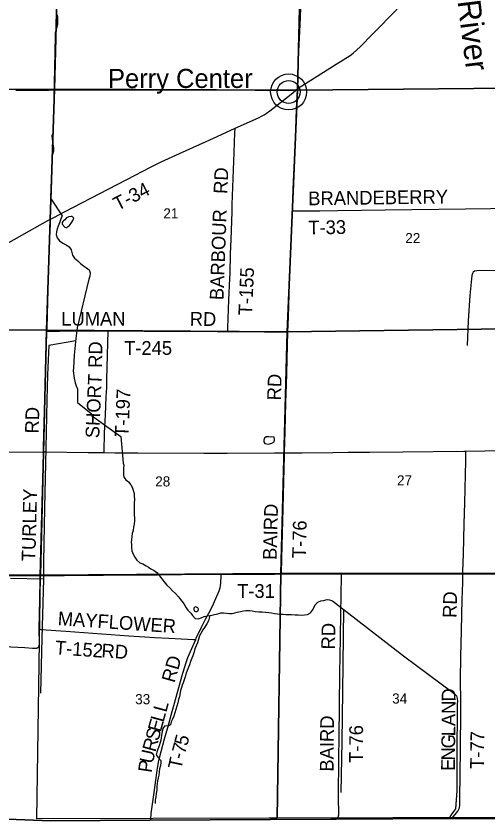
# Model space of a CAD drawing. Extents: x 1443599 to 1910620, y 1028088 to 1361369.
# Drawn here: x 1693235 to 1703544, y 1154808 to 1172379 of the extents above; entities that cross this region are included whole.
import ezdxf

# ---------------------------------------------------------------- set-up
doc = ezdxf.new("R2010")
doc.units = 0
for name, color, linetype in [('GM_X_Adjacent_County', 7, 'Continuous'), ('GM_X_County', 7, 'Continuous'), ('GM_X_County_Road', 7, 'Continuous'), ('GM_X_Major_River_Text', 7, 'Continuous'), ('GM_X_Minor_Lake', 7, 'Continuous'), ('GM_X_Minor_River', 7, 'Continuous'), ('GM_X_Section', 7, 'Continuous'), ('GM_X_Section_Text', 7, 'Continuous'), ('GM_X_Township', 7, 'Continuous'), ('GM_X_Township_Road', 7, 'Continuous'), ('GM_X_Township_Road_Text', 7, 'Continuous'), ('GM_X_Unincorporated', 7, 'Continuous'), ('GM_X_Unincorporated_Location', 7, 'Continuous'), ('GM_X_Unincorporated_Text', 7, 'Continuous')]:
    doc.layers.add(name, color=color, linetype=linetype)

msp = doc.modelspace()

# ---------------------------------------------------------------- linework, layer by layer
at = {"layer": 'GM_X_Adjacent_County'}
msp.add_lwpolyline([(1681204, 1155095), (1683083, 1155019), (1683283, 1155017), (1684123, 1155008), (1686367, 1154971), (1687303, 1154948), (1687820, 1154935), (1689703, 1154870), (1690915, 1154906), (1692192, 1154867), (1692309, 1154864), (1693049, 1154849), (1693997, 1154808), (1696156, 1154821), (1700115, 1154846), (1700231, 1154847), (1702710, 1154857), (1708543, 1154856)], dxfattribs=at)
at = {"layer": 'GM_X_County'}
msp.add_lwpolyline([(1708543, 1154856), (1702710, 1154857), (1700231, 1154847), (1700115, 1154846), (1696156, 1154821), (1693997, 1154808), (1693049, 1154849), (1692309, 1154864), (1692192, 1154867), (1690915, 1154906), (1689703, 1154870), (1687820, 1154935), (1687303, 1154948), (1686367, 1154971), (1684123, 1155008), (1683283, 1155017), (1683083, 1155019), (1681204, 1155095)], dxfattribs=at)
at = {"layer": 'GM_X_County_Road'}
for points in [[(1699099, 1162844), (1699175, 1162844), (1699486, 1162845), (1700159, 1162851), (1700488, 1162855), (1700963, 1162860), (1701686, 1162867), (1703015, 1162882), (1703062, 1162883)], [(1703062, 1162883), (1703475, 1162887), (1704377, 1162895), (1704706, 1162893), (1704968, 1162893), (1705904, 1162885), (1706806, 1162880), (1707282, 1162877), (1707742, 1162878), (1708628, 1162873), (1709810, 1162866), (1710023, 1162863), (1710538, 1162863)], [(1691195, 1162851), (1691657, 1162851), (1692741, 1162856), (1693020, 1162857), (1693834, 1162862)], [(1693834, 1162862), (1693873, 1162862), (1694809, 1162851), (1695161, 1162848)], [(1695161, 1162848), (1695400, 1162846), (1695892, 1162842), (1697336, 1162839), (1697845, 1162840), (1698879, 1162843), (1699099, 1162844)]]:
    msp.add_lwpolyline(points, dxfattribs=at)
at = {"layer": 'GM_X_Minor_Lake'}
for p, q in [((1694299, 1167933), (1694272, 1167912)), ((1698785, 1163184), (1698758, 1163190)), ((1697142, 1159475), (1697122, 1159449))]:
    msp.add_line(p, q, dxfattribs=at)
for points in [[(1694272, 1167912), (1694254, 1167896), (1694243, 1167870), (1694242, 1167834), (1694297, 1167773), (1694335, 1167758), (1694359, 1167776), (1694400, 1167805), (1694452, 1167882), (1694474, 1167913), (1694499, 1167967), (1694458, 1168002), (1694438, 1168002), (1694390, 1167995), (1694336, 1167973), (1694299, 1167933)], [(1698758, 1163190), (1698702, 1163194), (1698663, 1163164), (1698650, 1163123), (1698645, 1163081), (1698672, 1163044), (1698740, 1163034), (1698823, 1163057), (1698877, 1163087), (1698882, 1163137), (1698873, 1163186), (1698814, 1163191), (1698785, 1163184)], [(1697122, 1159449), (1697121, 1159427), (1697129, 1159395), (1697154, 1159382), (1697186, 1159376), (1697215, 1159393), (1697223, 1159429), (1697208, 1159459), (1697166, 1159478), (1697142, 1159475)]]:
    msp.add_lwpolyline(points, dxfattribs=at)
at = {"layer": 'GM_X_Minor_River'}
for points in [[(1694122, 1172411), (1694137, 1172360), (1694141, 1172296), (1694138, 1172242), (1694137, 1172192), (1694126, 1172140), (1694106, 1172074), (1694091, 1172007), (1694092, 1171938)], [(1694092, 1171938), (1694049, 1169871), (1694041, 1169815), (1694019, 1169775), (1694021, 1169693), (1694039, 1169591), (1694053, 1169506), (1694051, 1169430), (1694023, 1169334), (1694019, 1169228), (1693985, 1168405), (1694240, 1168020), (1694232, 1168001)], [(1694232, 1168001), (1694203, 1167933), (1694181, 1167866), (1694156, 1167796), (1694130, 1167733), (1694117, 1167669), (1694114, 1167609), (1694130, 1167538), (1694183, 1167469), (1694256, 1167421), (1694329, 1167384), (1694396, 1167344), (1694438, 1167275), (1694451, 1167215), (1694470, 1167158), (1694512, 1167093), (1694581, 1167039), (1694646, 1166976), (1694707, 1166926), (1694772, 1166883), (1694835, 1166841), (1694857, 1166773), (1694844, 1166699), (1694824, 1166633)], [(1705152, 1167130), (1705087, 1167023), (1705034, 1166968), (1704977, 1166929), (1704911, 1166890), (1704860, 1166863), (1704775, 1166841), (1704675, 1166835), (1704573, 1166836), (1703305, 1166814), (1703251, 1166807), (1703222, 1166787), (1703204, 1166760), (1703191, 1166712), (1703149, 1166280), (1703115, 1165724), (1703091, 1165189)], [(1694824, 1166633), (1694571, 1165575), (1694544, 1165341), (1694504, 1164973), (1694492, 1164699), (1694479, 1164637), (1694501, 1164472), (1694529, 1164369), (1694548, 1164305), (1694576, 1164240), (1694576, 1163943), (1694878, 1163700), (1694886, 1163658), (1695527, 1163197), (1695573, 1162621)], [(1694539, 1165292), (1693953, 1165185), (1693921, 1164547), (1693907, 1163992), (1693884, 1162943), (1693857, 1161637), (1693836, 1160469), (1693831, 1160085), (1693799, 1158799), (1693771, 1157593)], [(1695573, 1162621), (1695586, 1162571), (1695585, 1162509), (1695585, 1162431), (1695585, 1162352), (1695594, 1162302), (1695635, 1162251), (1695688, 1162210), (1695740, 1162145), (1695769, 1162094), (1695796, 1162029), (1695812, 1161955), (1695815, 1161905), (1695821, 1161824), (1695818, 1161744), (1695818, 1161668), (1695816, 1161552), (1695818, 1161484), (1695823, 1161430), (1695824, 1161367), (1695814, 1161287), (1695802, 1161224), (1695791, 1161150), (1695775, 1161082), (1695762, 1161016), (1695754, 1160944), (1695753, 1160894), (1695756, 1160842), (1695757, 1160776), (1695767, 1160707), (1695791, 1160633), (1695830, 1160568), (1695873, 1160497), (1695941, 1160443), (1696005, 1160418), (1696074, 1160380), (1696125, 1160347), (1696180, 1160312), (1696250, 1160278), (1696313, 1160231), (1696367, 1160159), (1696422, 1160094), (1696470, 1160027), (1696527, 1159957), (1696593, 1159894), (1696656, 1159834), (1696715, 1159769), (1696787, 1159699), (1696830, 1159642), (1696884, 1159567), (1696923, 1159514), (1696952, 1159463), (1696987, 1159410), (1697055, 1159341), (1697092, 1159290), (1697147, 1159230), (1697211, 1159217), (1697277, 1159239), (1697344, 1159272), (1697416, 1159288), (1697466, 1159291), (1697519, 1159302), (1697573, 1159317), (1697643, 1159332), (1697712, 1159348), (1697766, 1159347), (1697831, 1159343), (1697899, 1159336), (1697959, 1159339), (1698014, 1159349), (1698068, 1159362), (1698140, 1159379), (1698205, 1159391), (1698257, 1159398), (1698333, 1159401), (1698393, 1159397), (1698462, 1159378), (1698538, 1159374), (1698610, 1159370), (1698682, 1159363), (1698756, 1159355), (1698816, 1159348), (1698881, 1159338), (1699009, 1159324), (1699067, 1159320), (1699131, 1159317), (1699185, 1159314), (1699253, 1159312), (1699331, 1159308), (1699401, 1159305), (1699465, 1159303), (1699535, 1159304), (1699603, 1159312), (1699670, 1159349), (1699713, 1159408), (1699738, 1159460), (1699766, 1159523), (1699829, 1159580), (1699895, 1159611), (1699952, 1159621), (1700030, 1159638)], [(1693831, 1160085), (1693115, 1160099)], [(1700030, 1159638), (1700082, 1159637), (1700149, 1159609), (1700212, 1159560)], [(1700212, 1159560), (1701700, 1158415), (1702774, 1157613), (1702819, 1157576), (1702855, 1157539), (1702873, 1157483), (1702878, 1157425), (1702875, 1157367), (1702864, 1156154), (1702861, 1155467), (1702833, 1155073), (1702792, 1155016), (1702753, 1154962), (1702723, 1154915), (1702703, 1154885), (1702688, 1154857)], [(1700385, 1159427), (1700370, 1157632), (1700351, 1156542), (1700332, 1155425)], [(1697466, 1159291), (1697442, 1159176), (1697402, 1159108), (1697353, 1159033), (1697318, 1158980), (1697272, 1158899), (1697239, 1158846), (1697199, 1158698), (1697172, 1158627), (1697144, 1158561), (1697123, 1158501), (1697095, 1158414), (1697078, 1158358), (1697048, 1158287), (1697021, 1158215), (1697002, 1158161), (1696972, 1158092), (1696946, 1158014), (1696927, 1157951), (1696904, 1157885), (1696884, 1157823), (1696867, 1157772), (1696852, 1157718), (1696831, 1157654), (1696818, 1157602), (1696802, 1157524), (1696786, 1157457), (1696769, 1157387), (1696745, 1157313), (1696726, 1157238), (1696704, 1157168), (1696679, 1157098), (1696649, 1157031), (1696626, 1156969), (1696606, 1156905), (1696548, 1156873), (1696484, 1156882), (1696439, 1156823), (1696427, 1156751), (1696415, 1156677), (1696406, 1156623), (1696395, 1156571), (1696382, 1156516), (1696358, 1156446), (1696333, 1156374), (1696309, 1156307), (1696294, 1156247), (1696333, 1156196), (1696395, 1156126), (1696398, 1156074), (1696387, 1156016), (1696370, 1155947), (1696360, 1155877), (1696351, 1155809), (1696337, 1155745), (1696324, 1155679), (1696315, 1155625), (1696311, 1155553), (1696307, 1155477), (1696296, 1155409), (1696286, 1155335), (1696275, 1155261), (1696273, 1155191)]]:
    msp.add_lwpolyline(points, dxfattribs=at)
at = {"layer": 'GM_X_Section'}
for points in [[(1688941, 1175979), (1694213, 1176083), (1694075, 1170786), (1688786, 1170761)], [(1694213, 1176083), (1699518, 1176128), (1699380, 1170764), (1694075, 1170786)], [(1699518, 1176128), (1704832, 1176122), (1704779, 1170814), (1699380, 1170764)], [(1688786, 1170761), (1694075, 1170786), (1693900, 1165524), (1688589, 1165537)], [(1694075, 1170786), (1699380, 1170764), (1699158, 1165488), (1693900, 1165524)], [(1699380, 1170764), (1704779, 1170814), (1704456, 1165556), (1699158, 1165488)], [(1688589, 1165537), (1693900, 1165524), (1693769, 1160176), (1688492, 1160184)], [(1693900, 1165524), (1699158, 1165488), (1699017, 1160208), (1693769, 1160176)], [(1699158, 1165488), (1704456, 1165556), (1704335, 1160217), (1699017, 1160208)], [(1693769, 1160176), (1699017, 1160208), (1698936, 1154869), (1698754, 1154869), (1693692, 1154856)], [(1699017, 1160208), (1704335, 1160217), (1704212, 1154882), (1703987, 1154882), (1698936, 1154869)]]:
    msp.add_lwpolyline(points, close=True, dxfattribs=at)
at = {"layer": 'GM_X_Township'}
msp.add_lwpolyline([(1708543, 1154856), (1702710, 1154857), (1700231, 1154847), (1700115, 1154846), (1696156, 1154821), (1693997, 1154808), (1693049, 1154849)], dxfattribs=at)
at = {"layer": 'GM_X_Township_Road'}
for points in [[(1699383, 1170786), (1699393, 1171076), (1699416, 1171617), (1699439, 1172191), (1699476, 1173110), (1699487, 1173433)], [(1699383, 1170786), (1699403, 1170806), (1699419, 1170819), (1699439, 1170835), (1699475, 1170860), (1700227, 1171328), (1700533, 1171520), (1700600, 1171569), (1700675, 1171632), (1700758, 1171712), (1701023, 1171981), (1701563, 1172532)], [(1693227, 1170761), (1693440, 1170762), (1693949, 1170765), (1694212, 1170767), (1694458, 1170770), (1694688, 1170771), (1694967, 1170772), (1695771, 1170771), (1696854, 1170769), (1697560, 1170765), (1697921, 1170766), (1698462, 1170764), (1698708, 1170764), (1698889, 1170763), (1699168, 1170763), (1699299, 1170765), (1699322, 1170766), (1699332, 1170767), (1699341, 1170768), (1699350, 1170771), (1699358, 1170774), (1699383, 1170786)], [(1698020, 1169930), (1698528, 1170161), (1698614, 1170202), (1698657, 1170224), (1698700, 1170253), (1698780, 1170311), (1699244, 1170677), (1699342, 1170754), (1699383, 1170786)], [(1699272, 1168125), (1699292, 1168599), (1699337, 1169698), (1699365, 1170338), (1699383, 1170786)], [(1693985, 1167943), (1694058, 1167983), (1694292, 1168102), (1695834, 1168906), (1696170, 1169079), (1696405, 1169196), (1696807, 1169382), (1697390, 1169644), (1697629, 1169753), (1698020, 1169930)], [(1697905, 1166647), (1697909, 1166760), (1697920, 1167186), (1697932, 1167498), (1697953, 1168104), (1697958, 1168268), (1697972, 1168645), (1698003, 1169399), (1698018, 1169841), (1698019, 1169921), (1698020, 1169930)], [(1699272, 1168125), (1699312, 1168126), (1699870, 1168130), (1700264, 1168135), (1701299, 1168150), (1703056, 1168174), (1704156, 1168189), (1704451, 1168191), (1705190, 1168187), (1705896, 1168183), (1706208, 1168181), (1706586, 1168182), (1707243, 1168177), (1707735, 1168175), (1708013, 1168176)], [(1699175, 1165479), (1699184, 1165810), (1699210, 1166548), (1699237, 1167205), (1699259, 1167828), (1699272, 1168125)], [(1691296, 1166570), (1691299, 1166570), (1691320, 1166575), (1691368, 1166587), (1691446, 1166615), (1691870, 1166791), (1692066, 1166877), (1692169, 1166928), (1692399, 1167055), (1693529, 1167691), (1693929, 1167913), (1693985, 1167943)], [(1693910, 1165501), (1693912, 1165564), (1693929, 1166138), (1693952, 1166909), (1693965, 1167303), (1693974, 1167565), (1693984, 1167828), (1693985, 1167910), (1693985, 1167943)], [(1697866, 1165492), (1697862, 1165511), (1697859, 1165528), (1697858, 1165546), (1697858, 1165575), (1697885, 1166186), (1697905, 1166647)], [(1693834, 1162862), (1693837, 1162971), (1693865, 1164005), (1693901, 1165170), (1693910, 1165501)], [(1693910, 1165501), (1693939, 1165501), (1694185, 1165502), (1694497, 1165505), (1694529, 1165505), (1694598, 1165506), (1695174, 1165510), (1695244, 1165510)], [(1695161, 1162848), (1695161, 1162880), (1695168, 1163275), (1695187, 1163670), (1695207, 1164063), (1695215, 1164272), (1695219, 1164447), (1695244, 1165510)], [(1695244, 1165510), (1695510, 1165507), (1696036, 1165503), (1696857, 1165502), (1697133, 1165499)], [(1697133, 1165499), (1697629, 1165494), (1697866, 1165492)], [(1697866, 1165492), (1698054, 1165493), (1698301, 1165494), (1698664, 1165488), (1698944, 1165482), (1699141, 1165480), (1699175, 1165479)], [(1699099, 1162844), (1699113, 1163316), (1699129, 1163940), (1699142, 1164333), (1699149, 1164579), (1699166, 1165187), (1699175, 1165479)], [(1702998, 1160203), (1702999, 1160243), (1703011, 1160636), (1703027, 1161292), (1703038, 1161751), (1703061, 1162669), (1703062, 1162849), (1703062, 1162883)], [(1693764, 1160161), (1693805, 1161774), (1693831, 1162758), (1693834, 1162862)], [(1699033, 1160200), (1699034, 1160218), (1699040, 1160542), (1699069, 1161626), (1699084, 1162216), (1699097, 1162775), (1699099, 1162844)], [(1685273, 1160233), (1685359, 1160233), (1685556, 1160229), (1685753, 1160227), (1686016, 1160223), (1686475, 1160220), (1686689, 1160217), (1686968, 1160213), (1687345, 1160205), (1688232, 1160194), (1688511, 1160191), (1689118, 1160186), (1689299, 1160183), (1689594, 1160178), (1690284, 1160172), (1690776, 1160169), (1691285, 1160163), (1691859, 1160162), (1692155, 1160161), (1692877, 1160161), (1693238, 1160163), (1693747, 1160161), (1693764, 1160161)], [(1693743, 1158991), (1693743, 1159000), (1693754, 1159640), (1693762, 1160083), (1693764, 1160161)], [(1693764, 1160161), (1694289, 1160166), (1695143, 1160171), (1695881, 1160178), (1696111, 1160181), (1696325, 1160183), (1696620, 1160184), (1696850, 1160188), (1697638, 1160193), (1697719, 1160193)], [(1697159, 1158765), (1697173, 1158798), (1697285, 1159035), (1697372, 1159211), (1697443, 1159340), (1697498, 1159441), (1697547, 1159545), (1697671, 1159832), (1697692, 1159894), (1697703, 1159943), (1697711, 1160008), (1697718, 1160156), (1697719, 1160193)], [(1697719, 1160193), (1698163, 1160196), (1698344, 1160196), (1698557, 1160198), (1698885, 1160198), (1699033, 1160200)], [(1699033, 1160200), (1699066, 1160200), (1699230, 1160200), (1699575, 1160199), (1700002, 1160199), (1700281, 1160199), (1700347, 1160199)], [(1700235, 1154870), (1700244, 1154873), (1700251, 1154876), (1700260, 1154881), (1700268, 1154889), (1700273, 1154899), (1700278, 1154910), (1700280, 1154918), (1700282, 1154926), (1700283, 1154935), (1700284, 1154949), (1700285, 1154968), (1700280, 1155312), (1700286, 1156197), (1700292, 1156624), (1700305, 1158033), (1700320, 1158787), (1700332, 1159361), (1700339, 1159705), (1700347, 1160188), (1700347, 1160199)], [(1700347, 1160199), (1700379, 1160199), (1700691, 1160202), (1700789, 1160203), (1700855, 1160203), (1700953, 1160201), (1701035, 1160200), (1701511, 1160201), (1701856, 1160201), (1702332, 1160201), (1702611, 1160201), (1702759, 1160202), (1702998, 1160203)], [(1702747, 1154856), (1702753, 1154863), (1702857, 1154983), (1702887, 1155023), (1702903, 1155051), (1702916, 1155076), (1702921, 1155093), (1702925, 1155110), (1702929, 1155136), (1702930, 1155161), (1702933, 1155309), (1702936, 1155817), (1702942, 1156391), (1702955, 1157194), (1702955, 1157407), (1702950, 1157583), (1702946, 1157719), (1702948, 1157877), (1702954, 1158407), (1702963, 1158948), (1702975, 1159325), (1702983, 1159637), (1702993, 1160014), (1702998, 1160203)], [(1702998, 1160203), (1703103, 1160203), (1703432, 1160205), (1703760, 1160204), (1704400, 1160206), (1704975, 1160210), (1706009, 1160218), (1706534, 1160218), (1707125, 1160218), (1708225, 1160220), (1708865, 1160225), (1709292, 1160226), (1709866, 1160222), (1710704, 1160219), (1711229, 1160216), (1711557, 1160215), (1711689, 1160213), (1711801, 1160213)], [(1692495, 1158640), (1693429, 1158593), (1693593, 1158581), (1693659, 1158576), (1693667, 1158575), (1693675, 1158576), (1693683, 1158577), (1693691, 1158579), (1693699, 1158583), (1693706, 1158586), (1693714, 1158591), (1693719, 1158596), (1693724, 1158602), (1693730, 1158610), (1693735, 1158619), (1693738, 1158629), (1693741, 1158639), (1693744, 1158672), (1693743, 1158991)], [(1693743, 1158991), (1693783, 1158988), (1694324, 1158947), (1695701, 1158851), (1696045, 1158828), (1696258, 1158814), (1696570, 1158795), (1696981, 1158775), (1697112, 1158768), (1697159, 1158765)], [(1696178, 1154847), (1696189, 1154968), (1696247, 1155374), (1696321, 1155910), (1696348, 1156088), (1696369, 1156184), (1696480, 1156596), (1696549, 1156849), (1696642, 1157198), (1696881, 1158034), (1696956, 1158285), (1696990, 1158377), (1697159, 1158765)], [(1700138, 1154869), (1700149, 1154870), (1700227, 1154870), (1700235, 1154870)]]:
    msp.add_lwpolyline(points, dxfattribs=at)
at = {"layer": 'GM_X_Unincorporated'}
for radius in [393, 249]:
    msp.add_circle((1699190, 1170723), radius, dxfattribs=at)
at = {"layer": 'GM_X_Unincorporated_Location'}
msp.add_line((1699190, 1170723), (1699190, 1170723), dxfattribs=at)

# ---------------------------------------------------------------- texts
at = {"layer": 'GM_X_Major_River_Text'}
msp.add_text('River', height=500.3, rotation=277.1126, dxfattribs=at).set_placement((1702878, 1172707))
at = {"layer": 'GM_X_Section_Text'}
for s, p in [('21', (1696453, 1167961)), ('22', (1701738, 1167422)), ('27', (1701557, 1162132)), ('28', (1696275, 1162110)), ('33', (1695837, 1157355)), ('34', (1701452, 1157369))]:
    msp.add_text(s, height=221, rotation=0, dxfattribs=at).set_placement(p)
at = {"layer": 'GM_X_Township_Road_Text'}
for s, rotation, p in [('RD', 87.5314, (1697849, 1168492)), ('T-34', 27.1984, (1695455, 1168121)), ('BRANDEBERRY', 0.7392, (1699620, 1168248)), ('BARBOUR', 87.8846, (1697765, 1166174)), ('T-33', 1.0617, (1699622, 1167610)), ('T-155', 87.4615, (1698390, 1165841)), ('LUMAN', 0, (1694222, 1165622)), ('RD', 359.0187, (1697027, 1165622)), ('RD', 89.0109, (1695112, 1164696)), ('T-245', 0, (1695595, 1164983)), ('SHORT', 87.4835, (1695050, 1163158)), ('RD', 88.0243, (1699019, 1163985)), ('T-197', 87.5229, (1695689, 1163187)), ('RD', 88.5193, (1693730, 1163263)), ('TURLEY', 88.6071, (1693656, 1160473)), ('BAIRD', 88.4558, (1698926, 1160503)), ('T-76', 88.585, (1699565, 1160541)), ('T-31', 0, (1698064, 1159677)), ('RD', 88.5176, (1702856, 1159236)), ('MAYFLOWER', 356.0728, (1694139, 1159083)), ('RD', 89.0128, (1700202, 1158549)), ('T-152', 355.7919, (1694077, 1158447)), ('RD', 356.0551, (1695093, 1158381)), ('RD', 74.0543, (1696696, 1157808)), ('D', 91.5315, (1702837, 1157418)), ('L', 74.6407, (1696516, 1157163)), ('N', 89.6996, (1702835, 1157143)), ('L', 74.6368, (1696456, 1156946)), ('BAIRD', 89.5582, (1700171, 1155882)), ('A', 89.3297, (1702832, 1156877)), ('E', 74.6381, (1696397, 1156730)), ('S', 74.6355, (1696343, 1156535)), ('T-76', 89.6542, (1700811, 1156074)), ('L', 89.33, (1702830, 1156653)), ('T-77', 89.293, (1703454, 1155942)), ('R', 74.6904, (1696278, 1156297)), ('5', 74.6308, (1696971, 1156429)), ('G', 89.3261, (1702826, 1156389)), ('7', 74.6579, (1696923, 1156251)), ('N', 89.3297, (1702823, 1156125)), ('U', 77.5423, (1696222, 1156043)), ('T', 77.8189, (1696844, 1155917)), ('-', 74.7387, (1696890, 1156132)), ('P', 81.886, (1696195, 1155849)), ('E', 89.3314, (1702821, 1155900))]:
    msp.add_text(s, height=300, rotation=rotation, dxfattribs=at).set_placement(p)
at = {"layer": 'GM_X_Unincorporated_Text'}
msp.add_text('Perry Center', height=417, rotation=0, dxfattribs=at).set_placement((1695243, 1170810))

doc.saveas('drawing.dxf')
